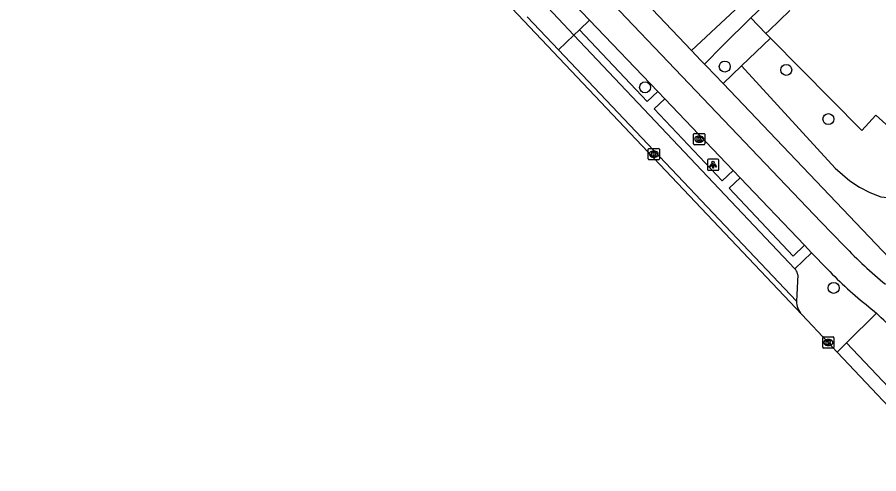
# Model space of a CAD drawing. Extents: x 162532 to 163264, y 381233 to 382042.
# Drawn here: x 162888 to 162964.6, y 381416.1 to 381456.6 of the extents above; entities that cross this region are included whole.
import ezdxf

# ---------------------------------------------------------------- set-up
doc = ezdxf.new("R2010")
doc.units = 0
for name, color, linetype in [('IMGEO_Berm_open', 7, 'Continuous'), ('IMGEO_Boom', 7, 'Continuous'), ('IMGEO_Erf', 7, 'Continuous'), ('IMGEO_Fietspad_gesloten', 7, 'Continuous'), ('IMGEO_Groenvoorziening', 7, 'Continuous'), ('IMGEO_Kolk', 7, 'Continuous'), ('IMGEO_Lichtpunt', 7, 'Continuous'), ('IMGEO_Loofbos', 7, 'Continuous'), ('IMGEO_Pand', 7, 'Continuous'), ('IMGEO_Parkeervlak_open', 7, 'Continuous'), ('IMGEO_Rijbaan_lokaal_gesloten', 7, 'Continuous'), ('IMGEO_Rijbaan_lokaal_open', 7, 'Continuous'), ('IMGEO_Voetpad_open', 7, 'Continuous')]:
    doc.layers.add(name, color=color, linetype=linetype)

msp = doc.modelspace()

# ---------------------------------------------------------------- linework, layer by layer
at = {"layer": 'IMGEO_Berm_open'}
for points in [[(162937.976, 381455.519), (162944.008, 381449.149), (162944.941, 381450.045)], [(162945.577, 381449.379), (162944.637, 381448.493), (162950.667, 381442.107), (162951.643, 381443.034)], [(162952.276, 381442.371), (162951.284, 381441.452), (162956.982, 381435.437), (162957.99, 381436.393)], [(162958.617, 381435.737), (162957.118, 381434.293)]]:
    msp.add_lwpolyline(points, dxfattribs=at)
at = {"layer": 'IMGEO_Boom'}
for centre in [(162950.901, 381452.259), (162956.361, 381451.963), (162943.818, 381450.411), (162960.107, 381447.593), (162960.572, 381432.612)]:
    msp.add_circle(centre, 0.489, dxfattribs=at)
at = {"layer": 'IMGEO_Erf'}
msp.add_lwpolyline([(162954.955, 381454.763), (162954.541, 381455.18)], dxfattribs=at)
at = {"layer": 'IMGEO_Fietspad_gesloten'}
for points in [[(162888.028, 381513.353), (162891.8, 381509.488), (162912.667, 381487.562), (162924.904, 381474.653), (162959.423, 381438.485), (162961.518, 381436.339)], [(162938.891, 381456.375), (162944.941, 381450.045)], [(162944.941, 381450.045), (162945.577, 381449.379)], [(162945.577, 381449.379), (162951.643, 381443.034)], [(162951.643, 381443.034), (162952.276, 381442.371)], [(162952.276, 381442.371), (162957.99, 381436.393)], [(162957.99, 381436.393), (162958.617, 381435.737)], [(162958.617, 381435.737), (162960.013, 381434.277)], [(162963.701, 381430.942), (162964.379, 381430.36)]]:
    msp.add_lwpolyline(points, dxfattribs=at)
for centre, radius, start, end in [((162989.582, 381462.908), 38.646, 223.43193, 230.8689), ((162984.635, 381457.799), 34.052, 223.69053, 232.06439), ((162941.016, 381405.149), 34.371, 43.23178, 47.17894)]:
    msp.add_arc(centre, radius, start, end, dxfattribs=at)
at = {"layer": 'IMGEO_Groenvoorziening'}
msp.add_lwpolyline([(162950.743, 381450.74), (162952.391, 381452.314)], dxfattribs=at)
at = {"layer": 'IMGEO_Kolk'}
for p, q in [((162948.127, 381445.395), (162948.127, 381446.247)), ((162948.202, 381446.321), (162949.054, 381446.321)), ((162949.128, 381446.247), (162949.128, 381445.395)), ((162948.638, 381445.541), (162948.613, 381445.541)), ((162948.615, 381446.101), (162948.64, 381446.101)), ((162944.089, 381444.061), (162944.089, 381444.913)), ((162944.164, 381444.987), (162945.016, 381444.987)), ((162944.577, 381444.767), (162944.602, 381444.767)), ((162945.09, 381444.913), (162945.09, 381444.061)), ((162949.054, 381445.321), (162948.202, 381445.321)), ((162945.016, 381443.987), (162944.164, 381443.987)), ((162944.6, 381444.207), (162944.575, 381444.207)), ((162959.597, 381427.338), (162959.597, 381428.19)), ((162959.672, 381428.264), (162960.524, 381428.264)), ((162960.085, 381428.044), (162960.11, 381428.044)), ((162960.598, 381428.19), (162960.598, 381427.338)), ((162960.524, 381427.264), (162959.672, 381427.264)), ((162960.108, 381427.484), (162960.083, 381427.484))]:
    msp.add_line(p, q, dxfattribs=at)
for points in [[(162948.127, 381445.395), (162948.127, 381446.247)], [(162948.202, 381446.321), (162949.054, 381446.321)], [(162949.128, 381446.247), (162949.128, 381445.395)], [(162948.448, 381446.021), (162948.571, 381446.021), (162948.571, 381445.87), (162948.701, 381446.021), (162948.865, 381446.021), (162948.719, 381445.87), (162948.872, 381445.621), (162948.72, 381445.621), (162948.635, 381445.785), (162948.571, 381445.718), (162948.571, 381445.621), (162948.448, 381445.621), (162948.448, 381446.021)], [(162944.089, 381444.061), (162944.089, 381444.913)], [(162944.164, 381444.987), (162945.016, 381444.987)], [(162944.41, 381444.687), (162944.533, 381444.687), (162944.533, 381444.536), (162944.663, 381444.687), (162944.827, 381444.687), (162944.681, 381444.536), (162944.834, 381444.287), (162944.682, 381444.287), (162944.597, 381444.451), (162944.533, 381444.384), (162944.533, 381444.287), (162944.41, 381444.287), (162944.41, 381444.687)], [(162945.09, 381444.913), (162945.09, 381444.061)], [(162949.054, 381445.321), (162948.202, 381445.321)], [(162945.016, 381443.987), (162944.164, 381443.987)], [(162959.597, 381427.338), (162959.597, 381428.19)], [(162959.672, 381428.264), (162960.524, 381428.264)], [(162959.918, 381427.964), (162960.041, 381427.964), (162960.041, 381427.813), (162960.171, 381427.964), (162960.335, 381427.964), (162960.189, 381427.813), (162960.342, 381427.564), (162960.19, 381427.564), (162960.105, 381427.728), (162960.041, 381427.661), (162960.041, 381427.564), (162959.918, 381427.564), (162959.918, 381427.964)], [(162960.598, 381428.19), (162960.598, 381427.338)], [(162960.524, 381427.264), (162959.672, 381427.264)]]:
    msp.add_lwpolyline(points, dxfattribs=at)
for centre, start, end in [((162948.204, 381446.245), 91.55205, 178.44795), ((162948.204, 381446.245), 91.55205, 178.44795), ((162949.052, 381446.245), 1.55205, 88.44795), ((162949.052, 381446.245), 1.55205, 88.44795), ((162944.166, 381444.911), 91.55205, 178.44795), ((162944.166, 381444.911), 91.55205, 178.44795), ((162945.014, 381444.911), 1.55205, 88.44795), ((162945.014, 381444.911), 1.55205, 88.44795), ((162948.204, 381445.397), 181.55205, 268.44795), ((162948.204, 381445.397), 181.55205, 268.44795), ((162949.052, 381445.397), 271.55205, 358.44795), ((162949.052, 381445.397), 271.55205, 358.44795), ((162944.166, 381444.063), 181.55205, 268.44795), ((162944.166, 381444.063), 181.55205, 268.44795), ((162945.014, 381444.063), 271.55205, 358.44795), ((162945.014, 381444.063), 271.55205, 358.44795), ((162959.674, 381428.188), 91.55205, 178.44795), ((162959.674, 381428.188), 91.55205, 178.44795), ((162960.522, 381428.188), 1.55205, 88.44795), ((162960.522, 381428.188), 1.55205, 88.44795), ((162959.674, 381427.34), 181.55205, 268.44795), ((162959.674, 381427.34), 181.55205, 268.44795), ((162960.522, 381427.34), 271.55205, 358.44795), ((162960.522, 381427.34), 271.55205, 358.44795)]:
    msp.add_arc(centre, 0.0765, start, end, dxfattribs=at)
for centre, major_axis, ratio, start_param, end_param in [((162948.614, 381445.821), (-0.387, 0.002), 0.722429, 4.712389, 7.853982), ((162948.639, 381445.821), (-0.39, 0.002), 0.717154, 1.570796, 4.712389), ((162944.576, 381444.487), (-0.387, 0.002), 0.722429, 4.712389, 7.853982), ((162944.601, 381444.487), (-0.39, 0.002), 0.717154, 1.570796, 4.712389), ((162960.084, 381427.764), (-0.387, 0.002), 0.722429, 4.712389, 7.853982), ((162960.109, 381427.764), (-0.39, 0.002), 0.717154, 1.570796, 4.712389)]:
    msp.add_ellipse(centre, major_axis=major_axis, ratio=ratio, start_param=start_param, end_param=end_param, dxfattribs=at)
at = {"layer": 'IMGEO_Lichtpunt'}
for p, q in [((162949.363, 381443.949), (162949.363, 381443.142)), ((162949.363, 381443.949), (162949.363, 381443.142)), ((162950.265, 381444.044), (162949.457, 381444.044)), ((162950.265, 381444.044), (162949.457, 381444.044)), ((162950.359, 381443.142), (162950.359, 381443.949)), ((162950.359, 381443.142), (162950.359, 381443.949)), ((162949.457, 381443.048), (162950.265, 381443.048)), ((162949.457, 381443.048), (162950.265, 381443.048))]:
    msp.add_line(p, q, dxfattribs=at)
for points in [[(162949.737, 381443.613), (162949.776, 381443.585), (162949.588, 381443.323), (162949.55, 381443.35), (162949.737, 381443.613)], [(162949.839, 381443.565), (162949.886, 381443.565), (162949.886, 381443.243), (162949.839, 381443.243), (162949.839, 381443.565)], [(162949.949, 381443.585), (162949.987, 381443.612), (162950.174, 381443.35), (162950.135, 381443.322), (162949.949, 381443.585)]]:
    msp.add_lwpolyline(points, dxfattribs=at)
msp.add_circle((162949.862, 381443.747), 0.0994, dxfattribs=at)
for centre, start, end in [((162949.457, 381443.949), 90, 180), ((162949.457, 381443.949), 90, 180), ((162950.265, 381443.949), 0, 90), ((162950.265, 381443.949), 0, 90), ((162949.457, 381443.142), 180, 270), ((162949.457, 381443.142), 180, 270), ((162950.265, 381443.142), 270, 0), ((162950.265, 381443.142), 270, 360)]:
    msp.add_arc(centre, 0.0946, start, end, dxfattribs=at)
at = {"layer": 'IMGEO_Loofbos'}
for points in [[(162952.391, 381452.314), (162954.955, 381454.763)], [(162970.915, 381442.002), (162964.321, 381447.94), (162963.088, 381446.571), (162954.955, 381454.763)], [(162952.391, 381452.314), (162960.701, 381443.234), (162962.001, 381442.106), (162962.868, 381441.545), (162963.789, 381441.077), (162964.753, 381440.708), (162966.233, 381440.56), (162967.935, 381440.724), (162969.566, 381441.238), (162970.915, 381442.002)]]:
    msp.add_lwpolyline(points, dxfattribs=at)
at = {"layer": 'IMGEO_Pand'}
for points in [[(162953.201, 381456.583), (162955.345, 381458.629)], [(162956.684, 381457.226), (162954.837, 381455.462), (162954.541, 381455.18)], [(162954.541, 381455.18), (162953.201, 381456.583)]]:
    msp.add_lwpolyline(points, dxfattribs=at)
at = {"layer": 'IMGEO_Parkeervlak_open'}
for points in [[(162937.492, 381455.055), (162957.118, 381434.293)], [(162957.118, 381434.293), (162957.2, 381434.205)], [(162957.387, 381433.767), (162957.268, 381431.445)]]:
    msp.add_lwpolyline(points, dxfattribs=at)
msp.add_arc((162956.533, 381433.661), 0.861, 7.06389, 39.17532, dxfattribs=at)
at = {"layer": 'IMGEO_Rijbaan_lokaal_gesloten'}
for points in [[(162957.731, 381430.254), (162919.892, 381470.214), (162901.988, 381489.161)], [(162960.882, 381426.909), (162960.098, 381427.764), (162957.731, 381430.254)], [(162971.1, 381416.115), (162960.882, 381426.909)]]:
    msp.add_lwpolyline(points, dxfattribs=at)
at = {"layer": 'IMGEO_Rijbaan_lokaal_open'}
for points in [[(162936.08, 381459.315), (162938.891, 381456.375)], [(162934.705, 381458.004), (162937.492, 381455.055)], [(162933.348, 381456.685), (162936.131, 381453.749)], [(162938.891, 381456.375), (162937.976, 381455.519)], [(162937.492, 381455.055), (162937.976, 381455.519)], [(162936.131, 381453.749), (162937.492, 381455.055)], [(162957.268, 381431.445), (162936.131, 381453.749)]]:
    msp.add_lwpolyline(points, dxfattribs=at)
msp.add_arc((162959.072, 381431.461), 1.804, 180.49853, 221.98855, dxfattribs=at)
at = {"layer": 'IMGEO_Voetpad_open'}
for points in [[(162947.952, 381453.669), (162903.859, 381500), (162892.594, 381511.832)], [(162947.952, 381453.669), (162957.442, 381462.564), (162967.253, 381472.252), (162976.751, 381481.351), (162956.799, 381502.326)], [(162953.201, 381456.583), (162950.735, 381454.123), (162949.085, 381452.478)], [(162949.085, 381452.478), (162948.785, 381452.793), (162947.952, 381453.669)], [(162950.743, 381450.74), (162949.274, 381452.279), (162949.085, 381452.478)], [(162970.134, 381435.285), (162965.5, 381435.272), (162950.743, 381450.74)], [(162964.379, 381430.36), (162961.723, 381427.739)], [(162961.723, 381427.739), (162960.882, 381426.909)], [(162971.962, 381416.935), (162961.723, 381427.739)]]:
    msp.add_lwpolyline(points, dxfattribs=at)

doc.saveas('drawing.dxf')
